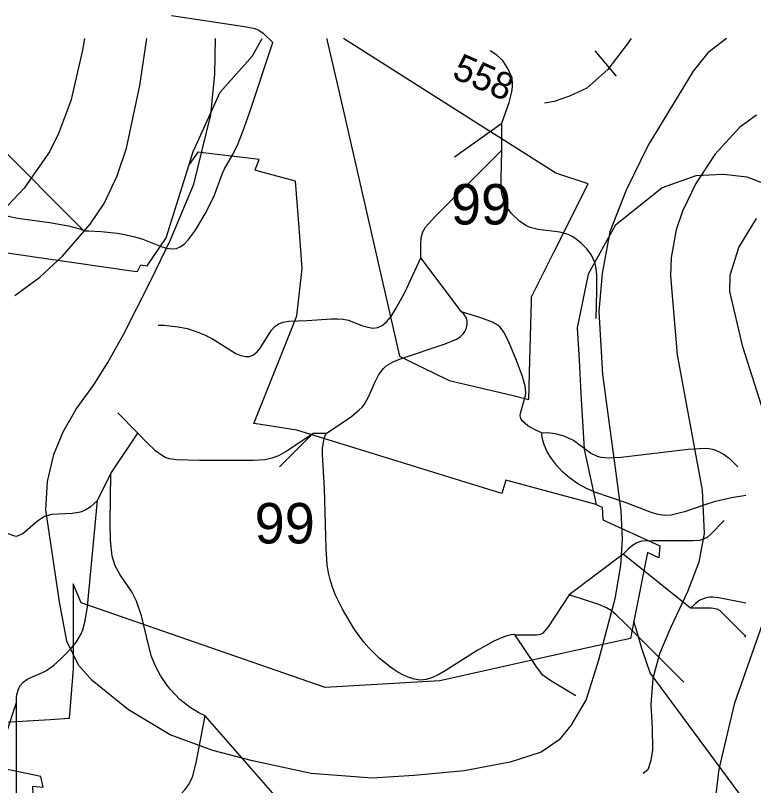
# Model space of a CAD drawing. Extents: x -709584 to -702006, y -1161789 to -1157496.
# Drawn here: x -705387.4 to -705113.6, y -1158157.9 to -1157872 of the extents above; entities that cross this region are included whole.
import ezdxf

# ---------------------------------------------------------------- set-up
doc = ezdxf.new("R2010")
doc.units = 0
for name, color, linetype in [('120_vrstevnice hlavní', 7, 'Continuous'), ('121_vrstevnice hlavní_popis', 7, 'Continuous'), ('122_vrstevnice základní', 7, 'Continuous'), ('408_BPEJ_linie', 7, 'Continuous'), ('409_BPEJ_popis', 7, 'Continuous'), ('411_akumulovaný odtok', 7, 'Continuous')]:
    doc.layers.add(name, color=color, linetype=linetype)

msp = doc.modelspace()

# ---------------------------------------------------------------- linework, layer by layer
at = {"layer": '120_vrstevnice hlavní'}
for points in [[(-705239.46, -1158154.11), (-705255.13, -1158155.06), (-705277.68, -1158153.4), (-705299.53, -1158148.65), (-705314.14, -1158144.78), (-705330.03, -1158138.98), (-705345.48, -1158129.77), (-705359, -1158118.88), (-705363.96, -1158113.17), (-705368.4, -1158104.19), (-705371.08, -1158089.71), (-705376.15, -1158055.54), (-705375.51, -1158045), (-705373.22, -1158035.02), (-705369.73, -1158026.6), (-705364.87, -1158018.19), (-705358.28, -1158009.09), (-705353.08, -1158000.85), (-705347.27, -1157990.4), (-705337.35, -1157970.7), (-705329.91, -1157955.25), (-705321.19, -1157934.66), (-705314.9, -1157908.92), (-705313.46, -1157893.76), (-705313.18, -1157880.61)], [(-705123.62, -1157880.61), (-705130.52, -1157885.89), (-705136.07, -1157892.75), (-705152.71, -1157920.15), (-705160.88, -1157936.81), (-705166.94, -1157952.35), (-705169.82, -1157967.76), (-705171.05, -1157981.95), (-705169.59, -1158005.31), (-705164.73, -1158041.92), (-705162.83, -1158055.89), (-705162.37, -1158066.4)], [(-705162.37, -1158066.4), (-705162.94, -1158076.21), (-705165.06, -1158088.6), (-705171.1, -1158111.3), (-705175.65, -1158125.92), (-705181.38, -1158135.53), (-705185.71, -1158140.85), (-705192.45, -1158145.46), (-705203.84, -1158149.19), (-705220.9, -1158152.38), (-705239.46, -1158154.11)]]:
    msp.add_lwpolyline(points, dxfattribs=at)
at = {"layer": '122_vrstevnice základní'}
for points in [[(-705361.74, -1157880.61), (-705362.52, -1157884.89), (-705366.81, -1157903.77), (-705371.39, -1157915.78), (-705374.82, -1157922.65), (-705384.12, -1157936.09), (-705390.26, -1157942.53)], [(-705387.69, -1157975.99), (-705378.39, -1157969.13), (-705369.96, -1157961.4), (-705359.66, -1157949.53), (-705354.51, -1157941.81), (-705349.65, -1157931.51), (-705346.22, -1157921.22), (-705341.21, -1157898.05), (-705338.72, -1157880.61)], [(-705158.97, -1157880.61), (-705160.54, -1157882.68), (-705167.65, -1157892.12), (-705175.44, -1157898.98), (-705181.83, -1157902.04), (-705187.52, -1157903.91), (-705191.18, -1157904.61)], [(-705112.53, -1157909.06), (-705118.68, -1157913.5), (-705127.98, -1157923.65), (-705134.98, -1157934.38), (-705139.99, -1157944.67), (-705142.28, -1157951.54), (-705144.14, -1157961.83), (-705144.42, -1157968.7), (-705141.99, -1157998.02), (-705132.7, -1158048.21), (-705131.98, -1158064.23), (-705133.89, -1158074.98), (-705138.07, -1158085.97), (-705144.33, -1158099.02), (-705148.51, -1158108.98), (-705150.97, -1158118.09), (-705151.71, -1158127.72), (-705151.26, -1158136.53), (-705151.12, -1158144.62), (-705151.66, -1158148.57), (-705152.88, -1158152.01), (-705154.54, -1158153.42)], [(-705103.52, -1158039.35), (-705117.54, -1157995.01), (-705122.4, -1157974.42), (-705122.26, -1157968.41), (-705119.11, -1157958.11), (-705112.53, -1157947.39)], [(-705166.87, -1158305.46), (-705159.44, -1158303.06), (-705153.15, -1158297.06), (-705150.72, -1158293.34), (-705148.71, -1158286.19), (-705145.28, -1158266.17), (-705142.57, -1158256.16), (-705137.27, -1158243.28), (-705128.41, -1158228.98), (-705125.55, -1158221.83), (-705124.83, -1158212.39), (-705127.98, -1158190.08), (-705128.55, -1158170.35), (-705126.4, -1158151.76), (-705120.54, -1158127.16), (-705106.95, -1158088.4)]]:
    msp.add_lwpolyline(points, dxfattribs=at)
at = {"layer": '408_BPEJ_linie'}
for points in [[(-705323.03, -1157927.4), (-705321.5, -1157922.5), (-705320.55, -1157920.41), (-705311.5, -1157900.5), (-705299.5, -1157887), (-705295.95, -1157880.61)], [(-705271.94, -1157880.61), (-705271.86, -1157880.99), (-705267.5, -1157900), (-705245, -1157998.5), (-705241.92, -1158000), (-705226.5, -1158007.5), (-705203.26, -1158013.01), (-705197, -1158014.5), (-705196.62, -1158000), (-705196.04, -1157978.13)], [(-705196.04, -1157978.13), (-705196, -1157976.5), (-705187.67, -1157959.85), (-705175, -1157934.5), (-705187, -1157930.5), (-705209.63, -1157916.16), (-705209.82, -1157916.04), (-705265.72, -1157880.61)], [(-705172, -1158053.5), (-705205.5, -1158044.5), (-705207, -1158049.5), (-705283, -1158026), (-705295.7, -1158024.02), (-705299, -1158023.5), (-705289.6, -1158000), (-705285.62, -1157990.04), (-705283, -1157983.5), (-705281, -1157966), (-705282.18, -1157950.68), (-705283.5, -1157933.5), (-705296.85, -1157929.94), (-705298.5, -1157929.5), (-705298.43, -1157929.32), (-705297, -1157925.5), (-705303.1, -1157924.75), (-705313.7, -1157923.45), (-705319.78, -1157922.71), (-705323.03, -1157927.4)], [(-705396.99, -1157959.13), (-705387.14, -1157960.6), (-705344.31, -1157966.75), (-705342.1, -1157967.07), (-705340.96, -1157964.64), (-705338.5, -1157965), (-705331.5, -1157954.5), (-705323.03, -1157927.4)], [(-705082, -1157945), (-705116, -1157932), (-705124.79, -1157931.02), (-705125, -1157931), (-705134.92, -1157931.5), (-705135, -1157931.5), (-705147.5, -1157936), (-705165, -1157950), (-705175, -1157968), (-705179, -1157988), (-705178.33, -1158000), (-705177.65, -1158012.34), (-705176.5, -1158033), (-705172, -1158053.5)], [(-705172, -1158053.5), (-705169.78, -1158054.51), (-705169.49, -1158059.27), (-705148.36, -1158068.9), (-705148.77, -1158073.3), (-705153, -1158071.34), (-705157.98, -1158096.79)], [(-705157.98, -1158096.79), (-705159.25, -1158103.27), (-705178.5, -1158107.5), (-705184.15, -1158108.76), (-705230, -1158119), (-705272.5, -1158121.5), (-705363, -1158090), (-705366, -1158083), (-705366, -1158095.26), (-705366, -1158114.5), (-705367.5, -1158133), (-705374.58, -1158133.41), (-705393.5, -1158134.5)], [(-705064, -1158217.5), (-705077.91, -1158207.71), (-705091, -1158198.5), (-705094.54, -1158193.71), (-705152, -1158116), (-705155, -1158107), (-705156.28, -1158102.61), (-705157.98, -1158096.79)], [(-705386.27, -1158152.78), (-705434.19, -1158142.83), (-705443, -1158141), (-705451.24, -1158138.52), (-705571, -1158102.5), (-705570.6, -1158103.54), (-705569.43, -1158106.57), (-705553, -1158149), (-705530, -1158169), (-705506, -1158185.5), (-705484, -1158191.5), (-705448.5, -1158180), (-705427.5, -1158176), (-705380.15, -1158179.83), (-705380.97, -1158158.06), (-705377.08, -1158158.45), (-705378, -1158154.5), (-705386.27, -1158152.78)]]:
    msp.add_lwpolyline(points, dxfattribs=at)
at = {"layer": '411_akumulovaný odtok'}
for p, q in [((-705224.49, -1157924.5), (-705206.99, -1157912)), ((-705206.99, -1157922), (-705206.99, -1157912)), ((-705221.99, -1157982), (-705236.99, -1157962)), ((-705349.49, -1158019.5), (-705341.99, -1158027)), ((-705351.99, -1158042), (-705341.99, -1158027)), ((-705289.49, -1158039.5), (-705276.99, -1158027)), ((-705276.99, -1158027), (-705271.99, -1158027)), ((-705356.99, -1158052), (-705351.99, -1158042)), ((-705161.99, -1158072), (-705181.99, -1158087)), ((-705136.99, -1158092), (-705161.99, -1158072)), ((-705281.99, -1158172), (-705316.99, -1158132))]:
    msp.add_line(p, q, dxfattribs=at)
for points in [[(-705329.49, -1157872), (-705302.39, -1157876.14), (-705298.6, -1157876.9), (-705297.13, -1157877.48), (-705295.53, -1157878.57), (-705291.99, -1157882)], [(-705361.99, -1157952), (-705360.23, -1157951.94), (-705355.66, -1157952.19), (-705349.56, -1157952.86), (-705346.32, -1157953.41), (-705343.18, -1157954.14), (-705340.21, -1157955.06), (-705333.36, -1157957.81), (-705331.35, -1157958.42), (-705329.43, -1157958.7), (-705327.63, -1157958.51), (-705326.06, -1157957.79), (-705324.6, -1157956.65), (-705323.21, -1157955.2), (-705320.6, -1157951.71), (-705316.99, -1157945.7), (-705313.86, -1157939.38), (-705310.77, -1157930.89), (-705309.91, -1157928.99), (-705306.71, -1157923.67), (-705304.81, -1157919.57), (-705303.07, -1157915.14), (-705300.61, -1157908.19), (-705291.99, -1157882)], [(-705451.21, -1157885.16), (-705450.53, -1157885.63), (-705445.81, -1157889.81), (-705439.23, -1157896.9), (-705413.99, -1157927.19), (-705407.59, -1157934.56), (-705403.16, -1157939.13), (-705400.85, -1157941.21), (-705398.44, -1157943.06), (-705395.87, -1157944.6), (-705393.24, -1157945.69), (-705390.13, -1157946.55), (-705386.54, -1157947.24), (-705374.72, -1157948.9), (-705367.77, -1157950.08), (-705363.5, -1157951.22), (-705362.35, -1157951.68), (-705361.99, -1157952)], [(-705428.65, -1157885.16), (-705361.99, -1157952)], [(-705206.99, -1157912), (-705204.25, -1157904.36), (-705203.23, -1157900.37), (-705202.98, -1157898.53), (-705202.98, -1157896.92), (-705203.2, -1157895.65), (-705203.56, -1157894.4), (-705204.61, -1157891.99), (-705205.99, -1157889.72), (-705206.8, -1157888.67), (-705208.79, -1157886.77), (-705211.32, -1157885.16)], [(-705164.49, -1157894.5), (-705172.36, -1157885.16)], [(-705236.99, -1157962), (-705237.06, -1157957.07), (-705236.85, -1157954.51), (-705236.3, -1157952.31), (-705235.31, -1157950.63), (-705231.93, -1157946.86), (-705206.99, -1157922)], [(-705171.99, -1157984.5), (-705171.69, -1157974.4), (-705171.78, -1157968.29), (-705172.17, -1157965.15), (-705172.53, -1157963.68), (-705173.71, -1157960.99), (-705175.45, -1157958.63), (-705177.53, -1157956.5), (-705179.86, -1157954.68), (-705181.12, -1157953.92), (-705182.44, -1157953.3), (-705185.46, -1157952.49), (-705193.49, -1157951.5), (-705196.52, -1157950.7), (-705197.84, -1157950.09), (-705200.29, -1157948.46), (-705203.52, -1157945.39), (-705205.27, -1157943.02), (-705205.94, -1157941.74), (-705206.83, -1157938.75), (-705207.07, -1157936.94), (-705207.25, -1157932.68), (-705206.99, -1157922)], [(-705334.49, -1157987), (-705332.34, -1157986.92), (-705327.05, -1157987.56), (-705323.76, -1157988.26), (-705320.33, -1157989.3), (-705317.27, -1157990.57), (-705314.37, -1157992.04), (-705305.67, -1157997.44), (-705303.86, -1157998.24), (-705302.11, -1157998.63), (-705300.53, -1157998.54), (-705299.08, -1157997.98), (-705297.79, -1157996.92), (-705296.64, -1157995.52), (-705292.46, -1157988.86), (-705291.24, -1157987.48), (-705289.84, -1157986.44), (-705288.05, -1157985.8), (-705286.03, -1157985.52), (-705279.27, -1157985.27), (-705270.11, -1157984.61), (-705267.92, -1157984.6), (-705265.84, -1157984.75), (-705263.92, -1157985.12), (-705258.69, -1157987.2), (-705256.75, -1157987.77), (-705254.83, -1157988.03), (-705253, -1157987.84), (-705251.32, -1157987.06), (-705249.74, -1157985.74), (-705248.08, -1157983.7), (-705246.37, -1157981.07), (-705242.98, -1157974.83), (-705236.99, -1157962)], [(-705271.99, -1158027), (-705265.81, -1158023), (-705262.6, -1158020.7), (-705259.85, -1158018.42), (-705258.82, -1158017.35), (-705257.93, -1158016.24), (-705256.43, -1158013.62), (-705253.99, -1158007.98), (-705252.66, -1158005.31), (-705250.94, -1158003.03), (-705249.86, -1158002.11), (-705247.33, -1158000.64), (-705244.53, -1157999.45), (-705228, -1157993.92), (-705223.75, -1157992.13), (-705222.47, -1157991.28), (-705221.47, -1157990.31), (-705220.65, -1157989.18), (-705220.08, -1157987.97), (-705219.79, -1157986.73), (-705219.82, -1157985.52), (-705220.15, -1157984.4), (-705221.23, -1157982.67), (-705221.99, -1157982)], [(-705191.99, -1158027), (-705194.85, -1158025.69), (-705197.3, -1158024.28), (-705199.35, -1158022.54), (-705199.96, -1158021.58), (-705200.18, -1158020.59), (-705200.07, -1158019.61), (-705198.22, -1158013.13), (-705198.11, -1158011.99), (-705198.32, -1158009.63), (-705199.32, -1158006.05), (-705201.57, -1158000.04), (-705204.51, -1157992.92), (-705206.21, -1157989.61), (-705207.66, -1157987.74), (-705208.5, -1157987.02), (-705210.49, -1157985.84), (-705214.72, -1157984.21), (-705221.99, -1157982)], [(-705119.49, -1158039.5), (-705122.12, -1158036.87), (-705124.9, -1158034.8), (-705126.51, -1158033.93), (-705128.26, -1158033.29), (-705130.02, -1158032.9), (-705131.69, -1158032.75), (-705137.83, -1158033.17), (-705162.71, -1158036.08), (-705167.26, -1158036.31), (-705170.16, -1158036.07), (-705171.54, -1158035.73), (-705174.1, -1158034.47), (-705180.41, -1158029.82), (-705183.85, -1158028.14), (-705187.15, -1158027.3), (-705189.99, -1158026.98), (-705191.99, -1158027)], [(-705341.99, -1158027), (-705338.34, -1158030.84), (-705335.68, -1158033.33), (-705332.91, -1158035.4), (-705331.6, -1158036.06), (-705330.33, -1158036.46), (-705327.65, -1158036.88), (-705319.16, -1158037.12), (-705299.12, -1158037.07), (-705294.91, -1158036.79), (-705292.21, -1158036.27), (-705289.73, -1158035.31), (-705287.15, -1158033.91), (-705276.99, -1158027)], [(-705201.99, -1158102), (-705202.41, -1158101.82), (-705203.48, -1158101.93), (-705205.11, -1158102.31), (-705207.15, -1158103), (-705209.92, -1158104.21), (-705216.17, -1158107.67), (-705228.06, -1158115.31), (-705230.37, -1158116.64), (-705232.68, -1158117.71), (-705235, -1158118.43), (-705237.31, -1158118.67), (-705239.53, -1158118.38), (-705241.74, -1158117.66), (-705243.94, -1158116.63), (-705246.13, -1158115.35), (-705248.29, -1158113.9), (-705252.48, -1158110.58), (-705256.37, -1158106.77), (-705258.23, -1158104.57), (-705261.62, -1158099.86), (-705266.11, -1158092.37), (-705268.66, -1158087.19), (-705269.73, -1158084.54), (-705270.6, -1158081.83), (-705271.27, -1158078.91), (-705271.72, -1158075.93), (-705272.21, -1158069.86), (-705272.73, -1158047.57), (-705273.48, -1158034.98), (-705273.45, -1158032.72), (-705273.18, -1158030.41), (-705272.76, -1158028.61), (-705272.32, -1158027.44), (-705271.99, -1158027)], [(-705116.53, -1158050.19), (-705121.84, -1158051.11), (-705128.24, -1158052.58), (-705131.33, -1158053.48), (-705139.22, -1158056.2), (-705141.75, -1158056.93), (-705144.23, -1158057.43), (-705146.67, -1158057.56), (-705148.94, -1158057.28), (-705151.19, -1158056.67), (-705160.85, -1158052.9), (-705172.46, -1158049), (-705175.61, -1158047.62), (-705178.82, -1158045.83), (-705181.92, -1158043.63), (-705184.45, -1158041.38), (-705186.7, -1158038.94), (-705188.61, -1158036.42), (-705190.12, -1158033.94), (-705191.2, -1158031.64), (-705191.92, -1158029.31), (-705192.15, -1158027.68), (-705191.99, -1158027)], [(-705316.99, -1158132), (-705319.35, -1158130.86), (-705322.63, -1158128.87), (-705326.41, -1158125.9), (-705329.95, -1158122.22), (-705331.4, -1158120.38), (-705333.6, -1158116.98), (-705335.46, -1158113.5), (-705336.9, -1158109.89), (-705337.98, -1158106.16), (-705340.69, -1158094.8), (-705342.48, -1158089.37), (-705344.23, -1158085.98), (-705348.62, -1158079.63), (-705350.43, -1158076.34), (-705351.5, -1158072.66), (-705352.13, -1158066.75), (-705352.24, -1158060.41), (-705351.99, -1158042)], [(-705401.99, -1158072), (-705396.2, -1158066.17), (-705394.32, -1158064.67), (-705393.53, -1158064.23), (-705392, -1158063.84), (-705390.58, -1158064.15), (-705387.73, -1158065.2), (-705387.02, -1158065.23), (-705386.26, -1158065.06), (-705384.73, -1158064.24), (-705379.25, -1158059.57), (-705376.66, -1158057.92), (-705373.74, -1158057.17), (-705366.37, -1158056.79), (-705364.01, -1158056.43), (-705362.76, -1158056.07), (-705361.55, -1158055.56), (-705359.5, -1158054.3), (-705356.99, -1158052)], [(-705386.99, -1158127), (-705386.99, -1158124.68), (-705386.28, -1158121.95), (-705385.54, -1158120.61), (-705384.49, -1158119.45), (-705383.18, -1158118.49), (-705381.71, -1158117.69), (-705377.32, -1158115.89), (-705375.89, -1158115.09), (-705373.16, -1158113.12), (-705370.56, -1158110.85), (-705366.91, -1158107.12), (-705364.75, -1158104.46), (-705363.03, -1158101.58), (-705362.4, -1158100), (-705361.52, -1158096.66), (-705360.74, -1158091.4), (-705356.99, -1158052)], [(-705124.49, -1158059.5), (-705129.55, -1158064.67), (-705130.88, -1158065.73), (-705132.22, -1158066.45), (-705133.72, -1158066.83), (-705136.14, -1158067.04), (-705151.17, -1158066.97), (-705155.24, -1158067.19), (-705156.91, -1158067.7), (-705158.54, -1158068.72), (-705160.04, -1158069.99), (-705161.99, -1158072)], [(-705181.99, -1158087), (-705189.83, -1158098.89), (-705191.1, -1158100.6), (-705191.82, -1158101.3), (-705192.67, -1158101.77), (-705194.18, -1158102.06), (-705201.99, -1158102)], [(-705139.49, -1158119.5), (-705161.61, -1158097.3), (-705164.72, -1158094.34), (-705166.36, -1158093), (-705168.12, -1158091.88), (-705170.95, -1158090.62), (-705181.99, -1158087)], [(-705116.53, -1158090.15), (-705126.54, -1158088.15), (-705128.73, -1158087.89), (-705129.96, -1158087.94), (-705131.23, -1158088.15), (-705133.52, -1158089.08), (-705135.32, -1158090.35), (-705136.99, -1158092)], [(-705116.99, -1158102), (-705124.97, -1158093.96), (-705126, -1158093.03), (-705127.12, -1158092.33), (-705129.34, -1158091.95), (-705136.99, -1158092)], [(-705179.49, -1158124.5), (-705188.76, -1158119), (-705191.8, -1158116.81), (-705194.16, -1158113.82), (-705201.99, -1158102)], [(-705116.53, -1158102.28), (-705116.99, -1158102)], [(-705116.53, -1158102.93), (-705116.99, -1158102)], [(-705411.99, -1158157), (-705395.8, -1158144.95), (-705392.84, -1158142.34), (-705391.58, -1158140.44), (-705390.67, -1158138.3), (-705386.99, -1158127)], [(-705374.49, -1158194.5), (-705383.82, -1158177.96), (-705385.51, -1158174.33), (-705386.34, -1158171.84), (-705386.62, -1158170.5), (-705386.93, -1158167.77), (-705387.08, -1158163.59), (-705386.99, -1158127)], [(-705321.99, -1158177), (-705323.39, -1158176.96), (-705325.23, -1158176.39), (-705326.22, -1158175.84), (-705328.03, -1158174.28), (-705329.44, -1158172.43), (-705330.27, -1158170.65), (-705330.75, -1158168.93), (-705330.75, -1158167.26), (-705330.47, -1158166.42), (-705329.47, -1158164.79), (-705324.5, -1158159.27), (-705323.19, -1158157.59), (-705321.77, -1158154.75), (-705320.38, -1158149.45), (-705316.99, -1158132)]]:
    msp.add_lwpolyline(points, dxfattribs=at)

# ---------------------------------------------------------------- texts
at = {"layer": '121_vrstevnice hlavní_popis'}
msp.add_text('558', height=10, rotation=336.2667, dxfattribs=at).set_placement((-705225.89, -1157894.99))
at = {"layer": '409_BPEJ_popis'}
for p in [(-705225.87, -1157949.6), (-705298.68, -1158067.97)]:
    msp.add_text('99', height=15, dxfattribs=at).set_placement(p)

doc.saveas('drawing.dxf')
